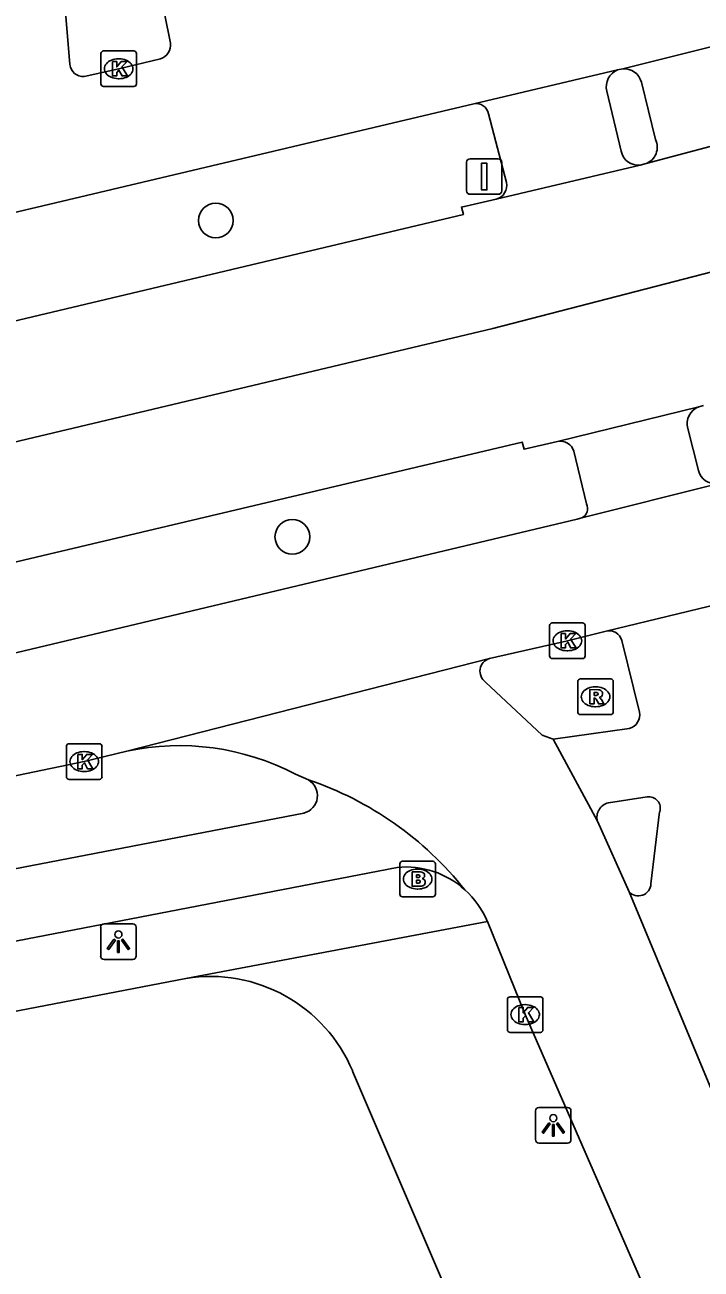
# Model space of a CAD drawing. Extents: x 159265 to 160143, y 383413 to 384319.
# Drawn here: x 159380.11 to 159399.14, y 383986.45 to 384021.44 of the extents above; entities that cross this region are included whole.
import ezdxf

# ---------------------------------------------------------------- set-up
doc = ezdxf.new("R2010")
doc.units = 0
for name, color, linetype in [('IMGEO_Boom', 7, 'Continuous'), ('IMGEO_Brandkraan', 7, 'Continuous'), ('IMGEO_Fietspad_gesloten', 7, 'Continuous'), ('IMGEO_Kolk', 7, 'Continuous'), ('IMGEO_Lichtpunt', 7, 'Continuous'), ('IMGEO_OVBaan_gesloten', 7, 'Continuous'), ('IMGEO_Rijbaan_lokaal_gesloten', 7, 'Continuous'), ('IMGEO_Rioolput', 7, 'Continuous'), ('IMGEO_Verkeersbordpaal', 7, 'Continuous'), ('IMGEO_Voetpad_open', 7, 'Continuous')]:
    doc.layers.add(name, color=color, linetype=linetype)

msp = doc.modelspace()

# ---------------------------------------------------------------- linework, layer by layer
at = {"layer": 'IMGEO_Boom'}
for centre in [(159385.482, 384015.939), (159387.637, 384007.043)]:
    msp.add_circle(centre, 0.489, dxfattribs=at)
at = {"layer": 'IMGEO_Brandkraan'}
for p, q in [((159390.659, 383996.992), (159390.659, 383997.844)), ((159390.734, 383997.918), (159391.586, 383997.918)), ((159391.66, 383997.844), (159391.66, 383996.992)), ((159391.147, 383997.698), (159391.172, 383997.698)), ((159391.17, 383997.138), (159391.145, 383997.138)), ((159391.586, 383996.918), (159390.734, 383996.918))]:
    msp.add_line(p, q, dxfattribs=at)
for points in [[(159390.659, 383996.992), (159390.659, 383997.844)], [(159390.734, 383997.918), (159391.586, 383997.918)], [(159391.66, 383997.844), (159391.66, 383996.992)], [(159391.007, 383997.618), (159391.007, 383997.218), (159391.22, 383997.218)], [(159391.238, 383997.618), (159391.007, 383997.618)], [(159391.186, 383997.537), (159391.132, 383997.537), (159391.132, 383997.461)], [(159391.132, 383997.461), (159391.185, 383997.461)], [(159391.194, 383997.385), (159391.132, 383997.385), (159391.132, 383997.304)], [(159391.132, 383997.304), (159391.194, 383997.304)], [(159391.586, 383996.918), (159390.734, 383996.918)]]:
    msp.add_lwpolyline(points, dxfattribs=at)
for centre, radius, start, end in [((159390.736, 383997.842), 0.0765, 91.552, 178.448), ((159390.736, 383997.842), 0.0765, 91.552, 178.448), ((159391.584, 383997.842), 0.0765, 1.552, 88.448), ((159391.584, 383997.842), 0.0765, 1.552, 88.448), ((159391.187, 383997.499), 0.0379, 267.8285, 90.9355), ((159391.242, 383997.473), 0.145, 59.4692, 91.5367), ((159391.267, 383997.52), 0.0922, 285.5137, 58.1501), ((159391.195, 383997.344), 0.0404, 269.8759, 90.5077), ((159391.226, 383997.469), 0.251, 268.6676, 293.5347), ((159391.272, 383997.328), 0.105, 301.3115, 78.989), ((159390.736, 383996.994), 0.0765, 181.552, 268.448), ((159390.736, 383996.994), 0.0765, 181.552, 268.448), ((159391.584, 383996.994), 0.0765, 271.552, 358.448), ((159391.584, 383996.994), 0.0765, 271.552, 358.448)]:
    msp.add_arc(centre, radius, start, end, dxfattribs=at)
for centre, major_axis, ratio, start_param, end_param in [((159391.146, 383997.418), (-0.387, 0.002), 0.722429, 4.712389, 7.853982), ((159391.171, 383997.418), (-0.39, 0.002), 0.717154, 1.570796, 4.712389)]:
    msp.add_ellipse(centre, major_axis=major_axis, ratio=ratio, start_param=start_param, end_param=end_param, dxfattribs=at)
at = {"layer": 'IMGEO_Fietspad_gesloten'}
for points in [[(159396.482, 384019.577), (159396.887, 384017.891)], [(159393.658, 384017.007), (159393.154, 384018.939)], [(159398.761, 384010.093), (159399.064, 384008.905)], [(159395.915, 384007.974), (159395.558, 384009.45)], [(159396.907, 384004.13), (159397.407, 384002.116)], [(159397.113, 384001.65), (159394.974, 384001.357)], [(159396.526, 383999.561), (159397.617, 383999.727)], [(159345.359, 383991.072), (159387.955, 383999.275)], [(159397.97, 383999.313), (159397.724, 383997.285)], [(159390.588, 383997.746), (159347.034, 383989.343)]]:
    msp.add_lwpolyline(points, dxfattribs=at)
for centre, radius, start, end in [((159396.979, 384019.699), 0.512, 112.0366, 193.8395), ((159392.804, 384018.87), 0.357, 11.2169, 100.7066), ((159397.362, 384017.976), 0.482, 190.1925, 277.411), ((159393.273, 384016.922), 0.395, 283.9977, 12.4328), ((159399.266, 384010.22), 0.521, 112.3243, 194.1699), ((159395.176, 384009.333), 0.4, 17.0185, 101.2373), ((159399.549, 384009.032), 0.501, 194.6293, 275.7469), ((159395.642, 384007.844), 0.302, 296.7389, 25.4485), ((159396.542, 384004.02), 0.382, 16.7413, 102.2042), ((159397.004, 384002.045), 0.409, 285.4701, 10.0341), ((159387.834, 383999.768), 0.508, 283.7786, 60.133), ((159396.621, 383999.156), 0.416, 103.2493, 195.2174), ((159397.67, 383999.414), 0.317, 341.3302, 99.5754), ((159390.826, 383995.275), 2.483, 47.939, 95.4988), ((159397.37, 383997.3), 0.355, 222.4239, 357.5423)]:
    msp.add_arc(centre, radius, start, end, dxfattribs=at)
at = {"layer": 'IMGEO_Kolk'}
for p, q in [((159382.251, 384019.781), (159382.251, 384020.633)), ((159382.326, 384020.707), (159383.178, 384020.707)), ((159383.252, 384020.633), (159383.252, 384019.781)), ((159382.739, 384020.487), (159382.764, 384020.487)), ((159382.762, 384019.927), (159382.737, 384019.927)), ((159383.178, 384019.707), (159382.326, 384019.707)), ((159394.874, 384003.694), (159394.874, 384004.546)), ((159394.949, 384004.62), (159395.801, 384004.62)), ((159395.875, 384004.546), (159395.875, 384003.694)), ((159395.362, 384004.4), (159395.387, 384004.4)), ((159395.385, 384003.84), (159395.36, 384003.84)), ((159395.801, 384003.62), (159394.949, 384003.62)), ((159381.28, 384000.297), (159381.28, 384001.149)), ((159381.355, 384001.223), (159382.207, 384001.223)), ((159381.768, 384001.003), (159381.793, 384001.003)), ((159382.281, 384001.149), (159382.281, 384000.297)), ((159381.791, 384000.443), (159381.766, 384000.443)), ((159382.207, 384000.223), (159381.355, 384000.223)), ((159393.686, 383993.181), (159393.686, 383994.033)), ((159393.761, 383994.107), (159394.613, 383994.107)), ((159394.687, 383994.033), (159394.687, 383993.181)), ((159394.174, 383993.887), (159394.199, 383993.887)), ((159394.197, 383993.327), (159394.172, 383993.327)), ((159394.613, 383993.107), (159393.761, 383993.107))]:
    msp.add_line(p, q, dxfattribs=at)
for points in [[(159382.251, 384019.781), (159382.251, 384020.633)], [(159382.326, 384020.707), (159383.178, 384020.707)], [(159383.252, 384020.633), (159383.252, 384019.781)], [(159382.572, 384020.407), (159382.695, 384020.407), (159382.695, 384020.256), (159382.825, 384020.407), (159382.989, 384020.407), (159382.843, 384020.256), (159382.996, 384020.007), (159382.844, 384020.007), (159382.759, 384020.171), (159382.695, 384020.104), (159382.695, 384020.007), (159382.572, 384020.007), (159382.572, 384020.407)], [(159383.178, 384019.707), (159382.326, 384019.707)], [(159394.874, 384003.694), (159394.874, 384004.546)], [(159394.949, 384004.62), (159395.801, 384004.62)], [(159395.875, 384004.546), (159395.875, 384003.694)], [(159395.195, 384004.32), (159395.318, 384004.32), (159395.318, 384004.169), (159395.448, 384004.32), (159395.612, 384004.32), (159395.466, 384004.169), (159395.619, 384003.92), (159395.467, 384003.92), (159395.382, 384004.084), (159395.318, 384004.017), (159395.318, 384003.92), (159395.195, 384003.92), (159395.195, 384004.32)], [(159395.801, 384003.62), (159394.949, 384003.62)], [(159381.28, 384000.297), (159381.28, 384001.149)], [(159381.355, 384001.223), (159382.207, 384001.223)], [(159382.281, 384001.149), (159382.281, 384000.297)], [(159381.601, 384000.923), (159381.724, 384000.923), (159381.724, 384000.772), (159381.854, 384000.923), (159382.018, 384000.923), (159381.872, 384000.772), (159382.025, 384000.523), (159381.873, 384000.523), (159381.788, 384000.687), (159381.724, 384000.62), (159381.724, 384000.523), (159381.601, 384000.523), (159381.601, 384000.923)], [(159382.207, 384000.223), (159381.355, 384000.223)], [(159393.686, 383993.181), (159393.686, 383994.033)], [(159393.761, 383994.107), (159394.613, 383994.107)], [(159394.687, 383994.033), (159394.687, 383993.181)], [(159394.007, 383993.807), (159394.13, 383993.807), (159394.13, 383993.656), (159394.26, 383993.807), (159394.424, 383993.807), (159394.278, 383993.656), (159394.431, 383993.407), (159394.279, 383993.407), (159394.194, 383993.571), (159394.13, 383993.504), (159394.13, 383993.407), (159394.007, 383993.407), (159394.007, 383993.807)], [(159394.613, 383993.107), (159393.761, 383993.107)]]:
    msp.add_lwpolyline(points, dxfattribs=at)
for centre, start, end in [((159382.328, 384020.631), 91.552, 178.448), ((159382.328, 384020.631), 91.552, 178.448), ((159383.176, 384020.631), 1.552, 88.448), ((159383.176, 384020.631), 1.552, 88.448), ((159382.328, 384019.783), 181.552, 268.448), ((159382.328, 384019.783), 181.552, 268.448), ((159383.176, 384019.783), 271.552, 358.448), ((159383.176, 384019.783), 271.552, 358.448), ((159394.951, 384004.544), 91.552, 178.448), ((159394.951, 384004.544), 91.552, 178.448), ((159395.799, 384004.544), 1.552, 88.448), ((159395.799, 384004.544), 1.552, 88.448), ((159394.951, 384003.696), 181.552, 268.448), ((159394.951, 384003.696), 181.552, 268.448), ((159395.799, 384003.696), 271.552, 358.448), ((159395.799, 384003.696), 271.552, 358.448), ((159381.357, 384001.147), 91.552, 178.448), ((159381.357, 384001.147), 91.552, 178.448), ((159382.205, 384001.147), 1.552, 88.448), ((159382.205, 384001.147), 1.552, 88.448), ((159381.357, 384000.299), 181.552, 268.448), ((159381.357, 384000.299), 181.552, 268.448), ((159382.205, 384000.299), 271.552, 358.448), ((159382.205, 384000.299), 271.552, 358.448), ((159393.763, 383994.031), 91.552, 178.448), ((159393.763, 383994.031), 91.552, 178.448), ((159394.611, 383994.031), 1.552, 88.448), ((159394.611, 383994.031), 1.552, 88.448), ((159393.763, 383993.183), 181.552, 268.448), ((159393.763, 383993.183), 181.552, 268.448), ((159394.611, 383993.183), 271.552, 358.448), ((159394.611, 383993.183), 271.552, 358.448)]:
    msp.add_arc(centre, 0.0765, start, end, dxfattribs=at)
for centre, major_axis, ratio, start_param, end_param in [((159382.738, 384020.207), (-0.387, 0.002), 0.722429, 4.712389, 7.853982), ((159382.763, 384020.207), (-0.39, 0.002), 0.717154, 1.570796, 4.712389), ((159395.361, 384004.12), (-0.387, 0.002), 0.722429, 4.712389, 7.853982), ((159395.386, 384004.12), (-0.39, 0.002), 0.717154, 1.570796, 4.712389), ((159381.767, 384000.723), (-0.387, 0.002), 0.722429, 4.712389, 7.853982), ((159381.792, 384000.723), (-0.39, 0.002), 0.717154, 1.570796, 4.712389), ((159394.173, 383993.607), (-0.387, 0.002), 0.722429, 4.712389, 7.853982), ((159394.198, 383993.607), (-0.39, 0.002), 0.717154, 1.570796, 4.712389)]:
    msp.add_ellipse(centre, major_axis=major_axis, ratio=ratio, start_param=start_param, end_param=end_param, dxfattribs=at)
at = {"layer": 'IMGEO_Lichtpunt'}
for p, q in [((159382.244, 383996.062), (159382.244, 383995.255)), ((159382.244, 383996.062), (159382.244, 383995.255)), ((159383.146, 383996.157), (159382.338, 383996.157)), ((159383.146, 383996.157), (159382.338, 383996.157)), ((159383.24, 383995.255), (159383.24, 383996.062)), ((159383.24, 383995.255), (159383.24, 383996.062)), ((159382.338, 383995.161), (159383.146, 383995.161)), ((159382.338, 383995.161), (159383.146, 383995.161)), ((159394.479, 383990.897), (159394.479, 383990.09)), ((159394.479, 383990.897), (159394.479, 383990.09)), ((159395.381, 383990.992), (159394.573, 383990.992)), ((159395.381, 383990.992), (159394.573, 383990.992)), ((159395.475, 383990.09), (159395.475, 383990.897)), ((159395.475, 383990.09), (159395.475, 383990.897)), ((159394.573, 383989.996), (159395.381, 383989.996)), ((159394.573, 383989.996), (159395.381, 383989.996))]:
    msp.add_line(p, q, dxfattribs=at)
for points in [[(159382.618, 383995.726), (159382.657, 383995.698), (159382.469, 383995.436), (159382.431, 383995.463), (159382.618, 383995.726)], [(159382.83, 383995.698), (159382.868, 383995.725), (159383.055, 383995.463), (159383.016, 383995.435), (159382.83, 383995.698)], [(159382.72, 383995.678), (159382.767, 383995.678), (159382.767, 383995.356), (159382.72, 383995.356), (159382.72, 383995.678)], [(159394.853, 383990.561), (159394.892, 383990.533), (159394.704, 383990.271), (159394.666, 383990.298), (159394.853, 383990.561)], [(159394.955, 383990.513), (159395.002, 383990.513), (159395.002, 383990.191), (159394.955, 383990.191), (159394.955, 383990.513)], [(159395.065, 383990.533), (159395.103, 383990.56), (159395.29, 383990.298), (159395.251, 383990.27), (159395.065, 383990.533)]]:
    msp.add_lwpolyline(points, dxfattribs=at)
for centre in [(159382.743, 383995.86), (159394.978, 383990.695)]:
    msp.add_circle(centre, 0.0994, dxfattribs=at)
for centre, start, end in [((159382.338, 383996.062), 90, 180), ((159382.338, 383996.062), 90, 180), ((159383.146, 383996.062), 0, 90), ((159383.146, 383996.062), 0, 90), ((159382.338, 383995.255), 180, 270), ((159382.338, 383995.255), 180, 270), ((159383.146, 383995.255), 270, 0), ((159383.146, 383995.255), 270, 360), ((159394.573, 383990.897), 90, 180), ((159394.573, 383990.897), 90, 180), ((159395.381, 383990.897), 0, 90), ((159395.381, 383990.897), 0, 90), ((159394.573, 383990.09), 180, 270), ((159394.573, 383990.09), 180, 270), ((159395.381, 383990.09), 270, 0), ((159395.381, 383990.09), 270, 360)]:
    msp.add_arc(centre, 0.0946, start, end, dxfattribs=at)
at = {"layer": 'IMGEO_OVBaan_gesloten'}
for points in [[(159296.996, 383990.046), (159393.277, 384012.905), (159459.096, 384029.931)], [(159400.632, 384018.361), (159400.415, 384018.296), (159397.588, 384017.54)], [(159397.424, 384017.498), (159393.368, 384016.539)], [(159397.424, 384017.498), (159397.588, 384017.54)], [(159302.238, 383994.938), (159312.955, 383997.473), (159317.059, 383998.437), (159317.103, 383998.241), (159324.527, 384000), (159350.848, 384006.236), (159392.447, 384016.106), (159392.393, 384016.316), (159393.368, 384016.539)], [(159399.205, 384010.736), (159399.068, 384010.702)], [(159395.098, 384009.725), (159399.068, 384010.702)], [(159395.098, 384009.725), (159394.157, 384009.508), (159394.106, 384009.703), (159353.078, 384000), (159352.372, 383999.833), (159318.592, 383991.787), (159318.64, 383991.58), (159314.585, 383990.619), (159302.903, 383987.833)]]:
    msp.add_lwpolyline(points, dxfattribs=at)
at = {"layer": 'IMGEO_Rijbaan_lokaal_gesloten'}
for points in [[(159384.212, 384020.928), (159383.687, 384023.528)], [(159381.143, 384023.157), (159381.38, 384020.323)], [(159396.932, 384020.208), (159399.819, 384020.929), (159400.08, 384020.991)], [(159381.777, 384019.989), (159382.751, 384020.206), (159383.926, 384020.487)], [(159396.932, 384020.208), (159396.787, 384020.174)], [(159392.738, 384019.22), (159396.787, 384020.174)], [(159392.738, 384019.22), (159350.058, 384009.124), (159321.034, 384002.31)], [(159399.599, 384008.533), (159395.778, 384007.574)], [(159316.875, 383988.807), (159352.991, 383997.387), (159363.968, 384000), (159395.647, 384007.541), (159395.778, 384007.574)], [(159400.502, 384005.361), (159396.461, 384004.393)], [(159396.461, 384004.393), (159395.375, 384004.121), (159393.184, 384003.623)], [(159382.984, 384001.018), (159393.184, 384003.623)], [(159393.074, 384002.957), (159394.669, 384001.461), (159394.974, 384001.357)], [(159394.974, 384001.357), (159396.22, 383999.047)], [(159331.066, 383988.853), (159350.649, 383993.485), (159367.65, 383997.507), (159378.3, 384000), (159381.781, 384000.723), (159382.984, 384001.018)], [(159388.087, 384000.209), (159387.721, 384000.369)], [(159396.22, 383999.047), (159397.108, 383997.061)], [(159397.108, 383997.061), (159399.427, 383991.496)], [(159398.332, 383984.101), (159394.187, 383993.607), (159393.123, 383996.221)]]:
    msp.add_lwpolyline(points, dxfattribs=at)
for centre, radius, start, end in [((159383.796, 384020.884), 0.418, 288.0919, 5.9792), ((159381.752, 384020.362), 0.374, 185.9769, 273.8746), ((159393.29, 384003.263), 0.375, 106.4149, 234.8279), ((159384.449, 383994.1), 7.071, 62.4396, 101.9578), ((159385.023, 383991.166), 9.548, 38.5641, 71.2843), ((159390.849, 383995.286), 2.458, 22.3429, 48.1624)]:
    msp.add_arc(centre, radius, start, end, dxfattribs=at)
at = {"layer": 'IMGEO_Rioolput'}
for p, q in [((159395.74, 384003.045), (159396.592, 384003.045)), ((159395.665, 384002.119), (159395.665, 384002.971)), ((159396.153, 384002.825), (159396.178, 384002.825)), ((159396.666, 384002.971), (159396.666, 384002.119)), ((159396.592, 384002.045), (159395.74, 384002.045)), ((159396.176, 384002.265), (159396.151, 384002.265))]:
    msp.add_line(p, q, dxfattribs=at)
for points in [[(159395.74, 384003.045), (159396.592, 384003.045)], [(159395.665, 384002.119), (159395.665, 384002.971)], [(159396.254, 384002.743), (159396.002, 384002.745), (159396.002, 384002.345)], [(159396.666, 384002.971), (159396.666, 384002.119)], [(159396.002, 384002.345), (159396.126, 384002.345), (159396.126, 384002.507), (159396.137, 384002.507)], [(159396.18, 384002.664), (159396.126, 384002.664), (159396.126, 384002.583)], [(159396.126, 384002.583), (159396.178, 384002.583)], [(159396.184, 384002.478), (159396.255, 384002.345), (159396.395, 384002.345), (159396.33, 384002.471)], [(159396.592, 384002.045), (159395.74, 384002.045)]]:
    msp.add_lwpolyline(points, dxfattribs=at)
for centre, radius, start, end in [((159395.742, 384002.969), 0.0765, 91.552, 178.448), ((159395.742, 384002.969), 0.0765, 91.552, 178.448), ((159396.59, 384002.969), 0.0765, 1.552, 88.448), ((159396.59, 384002.969), 0.0765, 1.552, 88.448), ((159396.253, 384002.633), 0.109, 350.3612, 89.416), ((159396.136, 384002.454), 0.0533, 26.0293, 88.6989), ((159396.162, 384002.772), 0.19, 274.7715, 282.9687), ((159396.186, 384002.568), 0.0964, 77.0061, 93.1865), ((159396.2, 384002.625), 0.0378, 276.6634, 79.6772), ((159396.251, 384002.633), 0.112, 277.5842, 350.9817), ((159396.235, 384002.418), 0.108, 29.5134, 73.7905), ((159395.742, 384002.121), 0.0765, 181.552, 268.448), ((159395.742, 384002.121), 0.0765, 181.552, 268.448), ((159396.59, 384002.121), 0.0765, 271.552, 358.448), ((159396.59, 384002.121), 0.0765, 271.552, 358.448)]:
    msp.add_arc(centre, radius, start, end, dxfattribs=at)
for centre, major_axis, ratio, start_param, end_param in [((159396.152, 384002.545), (-0.387, 0.002), 0.722429, 4.712389, 7.853982), ((159396.177, 384002.545), (-0.39, 0.002), 0.717154, 1.570796, 4.712389)]:
    msp.add_ellipse(centre, major_axis=major_axis, ratio=ratio, start_param=start_param, end_param=end_param, dxfattribs=at)
at = {"layer": 'IMGEO_Verkeersbordpaal'}
for p, q in [((159392.538, 384016.776), (159392.538, 384017.576)), ((159392.538, 384017.576), (159392.538, 384016.776)), ((159392.638, 384017.676), (159393.428, 384017.676)), ((159393.428, 384017.676), (159392.638, 384017.676)), ((159393.528, 384017.576), (159393.528, 384016.776)), ((159393.528, 384016.776), (159393.528, 384017.576)), ((159393.428, 384016.676), (159392.638, 384016.676)), ((159392.638, 384016.676), (159393.428, 384016.676))]:
    msp.add_line(p, q, dxfattribs=at)
msp.add_lwpolyline([(159392.958, 384017.551), (159393.108, 384017.551), (159393.108, 384016.801), (159392.958, 384016.801), (159392.958, 384017.551)], dxfattribs=at)
for centre, start, end in [((159392.638, 384017.576), 90, 180), ((159392.638, 384017.576), 90, 180), ((159393.428, 384017.576), 0, 90), ((159393.428, 384017.576), 360, 90), ((159392.638, 384016.776), 180, 270), ((159392.638, 384016.776), 180, 270), ((159393.428, 384016.776), 270, 0), ((159393.428, 384016.776), 270, 0)]:
    msp.add_arc(centre, 0.1, start, end, dxfattribs=at)
at = {"layer": 'IMGEO_Voetpad_open'}
for points in [[(159397.856, 384018.214), (159397.456, 384019.833)], [(159393.123, 383996.221), (159384.638, 383994.626)], [(159384.638, 383994.626), (159349.041, 383987.778)], [(159389.333, 383992.016), (159394.756, 383979.351), (159398.336, 383970.098), (159399.026, 383967.927)]]:
    msp.add_lwpolyline(points, dxfattribs=at)
for centre, radius, start, end in [((159396.967, 384019.703), 0.506, 14.8583, 93.9629), ((159397.412, 384018), 0.492, 290.8819, 25.75), ((159385.325, 383990.334), 4.347, 22.767, 99.0927)]:
    msp.add_arc(centre, radius, start, end, dxfattribs=at)

doc.saveas('drawing.dxf')
